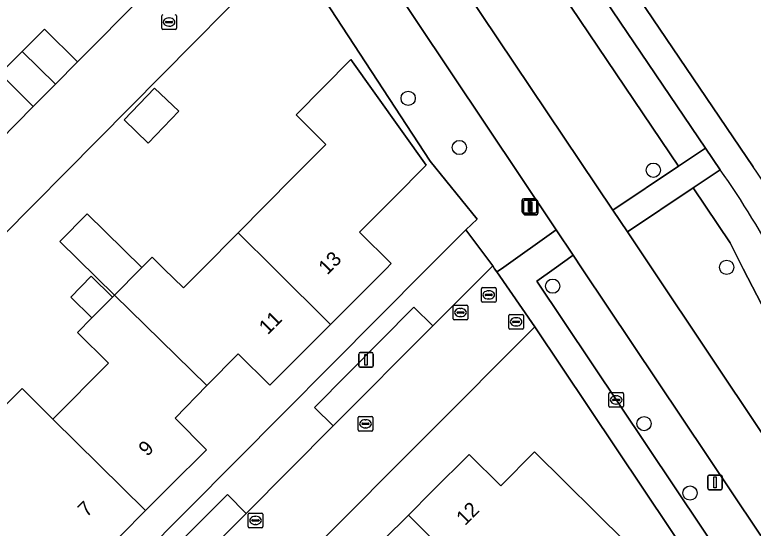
# Model space of a CAD drawing. Extents: x 157767 to 159172, y 387839 to 389425.
# Drawn here: x 158615 to 158665.6, y 388732.2 to 388767.4 of the extents above; entities that cross this region are included whole.
import ezdxf

# ---------------------------------------------------------------- set-up
doc = ezdxf.new("R2010")
doc.units = 0
for name, color, linetype in [('IMGEO_Berm_groen', 7, 'Continuous'), ('IMGEO_Boom', 7, 'Continuous'), ('IMGEO_Brandkraan', 7, 'Continuous'), ('IMGEO_Erf', 7, 'Continuous'), ('IMGEO_Fietspad_gesloten', 7, 'Continuous'), ('IMGEO_Groenvoorziening', 7, 'Continuous'), ('IMGEO_Kolk', 7, 'Continuous'), ('IMGEO_Lichtmast', 7, 'Continuous'), ('IMGEO_Pand', 7, 'Continuous'), ('IMGEO_Pand_nummerreeks', 7, 'Continuous'), ('IMGEO_Parkeervlak_open', 7, 'Continuous'), ('IMGEO_Rijbaan_lokaal_open', 7, 'Continuous'), ('IMGEO_Rioolput', 7, 'Continuous'), ('IMGEO_Voetpad_halfverhard', 7, 'Continuous'), ('IMGEO_Voetpad_open', 7, 'Continuous')]:
    doc.layers.add(name, color=color, linetype=linetype)

msp = doc.modelspace()

# ---------------------------------------------------------------- linework, layer by layer
at = {"layer": 'IMGEO_Berm_groen'}
for points in [[(158636.272, 388795.97), (158626.703, 388807.054), (158623.059, 388803.374), (158628.253, 388795.093), (158631.882, 388797.616), (158638.366, 388789.831), (158660.461, 388757.031), (158662.315, 388758.272), (158641.273, 388789.366)], [(158663.32, 388756.79), (158661.464, 388755.541), (158664, 388751.776), (158664.908, 388750), (158670.236, 388739.677), (158691.341, 388707.978), (158688.326, 388705.887), (158691.023, 388701.987), (158692.036, 388700.857), (158692.583, 388700.246)], [(158653.879, 388750), (158653.262, 388750.924), (158651.956, 388750), (158650.751, 388749.148), (158686.739, 388695.36), (158689.167, 388697.814)], [(158683.07, 388706.347), (158653.879, 388750)]]:
    msp.add_lwpolyline(points, dxfattribs=at)
for points in [[(158638.366, 388789.831), (158631.882, 388797.616), (158628.253, 388795.093), (158628.835, 388794.243), (158636.843, 388782.536), (158655.973, 388754.025), (158660.461, 388757.031)], [(158670.236, 388739.677), (158664.908, 388750), (158664, 388751.776), (158661.464, 388755.541), (158656.981, 388752.523), (158658.664, 388750), (158681.585, 388715.637), (158688.326, 388705.887), (158691.341, 388707.978)]]:
    msp.add_lwpolyline(points, close=True, dxfattribs=at)
msp.add_arc((158616.9, 388723.842), 56.924, 27.379, 35.3665, dxfattribs=at)
at = {"layer": 'IMGEO_Boom'}
for centre in [(158641.947, 388761.685), (158645.456, 388758.314), (158658.747, 388756.755), (158663.767, 388750.099), (158651.846, 388748.804), (158658.109, 388739.383), (158661.258, 388734.617)]:
    msp.add_circle(centre, 0.489, dxfattribs=at)
at = {"layer": 'IMGEO_Brandkraan'}
for p, q in [((158648.842, 388745.933), (158648.842, 388746.785)), ((158648.917, 388746.859), (158649.769, 388746.859)), ((158649.33, 388746.639), (158649.355, 388746.639)), ((158649.843, 388746.785), (158649.843, 388745.933)), ((158649.101, 388746.353), (158649.101, 388746.365)), ((158649.539, 388746.316), (158649.141, 388746.316)), ((158649.144, 388746.402), (158649.542, 388746.402)), ((158649.353, 388746.079), (158649.328, 388746.079)), ((158649.585, 388746.365), (158649.585, 388746.353)), ((158649.769, 388745.859), (158648.917, 388745.859))]:
    msp.add_line(p, q, dxfattribs=at)
for points in [[(158648.842, 388745.933), (158648.842, 388746.785)], [(158648.917, 388746.859), (158649.769, 388746.859)], [(158649.843, 388746.785), (158649.843, 388745.933)], [(158649.769, 388745.859), (158648.917, 388745.859)]]:
    msp.add_lwpolyline(points, dxfattribs=at)
for centre, radius, start, end in [((158648.919, 388746.783), 0.0765, 91.552, 178.448), ((158648.919, 388746.783), 0.0765, 91.552, 178.448), ((158649.767, 388746.783), 0.0765, 1.552, 88.448), ((158649.767, 388746.783), 0.0765, 1.552, 88.448), ((158649.141, 388746.362), 0.0403, 85.8775, 175.7526), ((158649.138, 388746.352), 0.0366, 178.938, 274.7102), ((158649.542, 388746.359), 0.043, 264.8664, 352.4533), ((158649.546, 388746.364), 0.0386, 1.7309, 96.639), ((158648.919, 388745.935), 0.0765, 181.552, 268.448), ((158648.919, 388745.935), 0.0765, 181.552, 268.448), ((158649.767, 388745.935), 0.0765, 271.552, 358.448), ((158649.767, 388745.935), 0.0765, 271.552, 358.448)]:
    msp.add_arc(centre, radius, start, end, dxfattribs=at)
for centre, major_axis, ratio, start_param, end_param in [((158649.329, 388746.359), (-0.387, 0.002), 0.722429, 4.712389, 7.853982), ((158649.354, 388746.359), (-0.39, 0.002), 0.717154, 1.570796, 4.712389)]:
    msp.add_ellipse(centre, major_axis=major_axis, ratio=ratio, start_param=start_param, end_param=end_param, dxfattribs=at)
at = {"layer": 'IMGEO_Erf'}
for points in [[(158611.682, 388756.489), (158616.255, 388761.129), (158613.991, 388763.391), (158615.504, 388764.905), (158617.032, 388766.434), (158619.287, 388764.186), (158623.817, 388768.754), (158621.554, 388771.032), (158623.062, 388772.544), (158624.59, 388774.076), (158626.855, 388771.816), (158630.826, 388775.743), (158617.549, 388795.239), (158574.558, 388752.024)], [(158610.451, 388717.001), (158643.233, 388750), (158645.887, 388752.672), (158646.678, 388753.391), (158643.452, 388757.377), (158633.805, 388772.129), (158611.916, 388750), (158594.042, 388731.93)], [(158611.718, 388738.025), (158615.506, 388741.777), (158617.609, 388739.696), (158621.415, 388743.525), (158619.285, 388745.638), (158620.279, 388746.64), (158618.836, 388748.053), (158620.237, 388749.482), (158621.688, 388748.06), (158621.821, 388748.194), (158618.079, 388751.861), (158619.944, 388753.765), (158623.699, 388750.085), (158624.406, 388750.798), (158625.216, 388750), (158626.552, 388748.685), (158627.856, 388750), (158630.304, 388752.469), (158634.071, 388756.267), (158636.31, 388758.525), (158634.269, 388760.549), (158638.026, 388764.337), (158643.172, 388757.112), (158640.931, 388754.846), (158638.622, 388752.511), (158640.786, 388750.357), (158640.43, 388750), (158638.283, 388747.844), (158636.627, 388746.182), (158634.98, 388744.527), (158632.469, 388742.006), (158630.294, 388744.173), (158628.156, 388741.986), (158625.975, 388739.756), (158628.124, 388737.577), (158625.593, 388735.08), (158623.947, 388733.424), (158622.271, 388731.736)], [(158650.628, 388746.02), (158620.699, 388715.989)], [(158640.004, 388701.595), (158664.862, 388676.871), (158667.186, 388674.956), (158667.363, 388674.81), (158685.994, 388693.142), (158650.628, 388746.02)], [(158640.284, 388731.425), (158641.962, 388733.102), (158643.602, 388734.741), (158646.128, 388737.266), (158648.302, 388735.113), (158650.609, 388737.443), (158656.881, 388731.234)]]:
    msp.add_lwpolyline(points, dxfattribs=at)
msp.add_lwpolyline([(158626.233, 388760.798), (158624.124, 388758.601), (158622.479, 388760.215), (158624.57, 388762.377)], close=True, dxfattribs=at)
at = {"layer": 'IMGEO_Fietspad_gesloten'}
msp.add_lwpolyline([(158696.72, 388696.58), (158692.583, 388700.246), (158692.036, 388700.857), (158691.023, 388701.987), (158688.326, 388705.887), (158681.585, 388715.637), (158658.664, 388750), (158656.981, 388752.523), (158655.973, 388754.025), (158636.843, 388782.536), (158628.835, 388794.243), (158625.751, 388792.092), (158652.098, 388752.667), (158653.262, 388750.924), (158653.879, 388750), (158683.07, 388706.347)], dxfattribs=at)
at = {"layer": 'IMGEO_Groenvoorziening'}
msp.add_lwpolyline([(158652.098, 388752.667), (158625.751, 388792.092), (158625.529, 388792.426), (158621.065, 388798.774), (158617.549, 388795.239), (158630.826, 388775.743), (158633.805, 388772.129), (158643.452, 388757.377), (158646.678, 388753.391), (158645.887, 388752.672), (158647.738, 388750.191), (158647.87, 388750), (158648.023, 388749.78), (158648.334, 388750)], close=True, dxfattribs=at)
msp.add_lwpolyline([(158642.181, 388791.574), (158665.589, 388756.983)], dxfattribs=at)
msp.add_arc((158617.612, 388724.085), 58.172, 26.46614, 34.43837, dxfattribs=at)
at = {"layer": 'IMGEO_Kolk'}
for p, q in [((158625.066, 388766.487), (158625.066, 388767.339)), ((158626.067, 388767.339), (158626.067, 388766.487)), ((158625.325, 388766.907), (158625.325, 388766.919)), ((158625.763, 388766.87), (158625.365, 388766.87)), ((158625.368, 388766.956), (158625.766, 388766.956)), ((158625.554, 388767.193), (158625.579, 388767.193)), ((158625.809, 388766.919), (158625.809, 388766.907)), ((158625.993, 388766.413), (158625.141, 388766.413)), ((158625.577, 388766.633), (158625.552, 388766.633)), ((158645.031, 388746.572), (158645.031, 388747.424)), ((158645.106, 388747.498), (158645.958, 388747.498)), ((158645.29, 388746.992), (158645.29, 388747.004)), ((158645.333, 388747.041), (158645.731, 388747.041)), ((158645.519, 388747.278), (158645.544, 388747.278)), ((158645.774, 388747.004), (158645.774, 388746.992)), ((158646.032, 388747.424), (158646.032, 388746.572)), ((158645.958, 388746.498), (158645.106, 388746.498)), ((158645.728, 388746.955), (158645.33, 388746.955)), ((158645.542, 388746.718), (158645.517, 388746.718)), ((158655.771, 388741.505), (158656.623, 388741.505)), ((158655.696, 388740.579), (158655.696, 388741.431)), ((158655.955, 388740.999), (158655.955, 388741.011)), ((158656.393, 388740.962), (158655.995, 388740.962)), ((158655.998, 388741.048), (158656.396, 388741.048)), ((158656.184, 388741.285), (158656.209, 388741.285)), ((158656.439, 388741.011), (158656.439, 388740.999)), ((158656.697, 388741.431), (158656.697, 388740.579)), ((158656.623, 388740.505), (158655.771, 388740.505)), ((158656.207, 388740.725), (158656.182, 388740.725)), ((158638.523, 388738.945), (158638.523, 388739.797)), ((158638.598, 388739.871), (158639.45, 388739.871)), ((158638.825, 388739.414), (158639.223, 388739.414)), ((158639.011, 388739.651), (158639.036, 388739.651)), ((158639.524, 388739.797), (158639.524, 388738.945)), ((158638.782, 388739.365), (158638.782, 388739.377)), ((158639.22, 388739.328), (158638.822, 388739.328)), ((158639.034, 388739.091), (158639.009, 388739.091)), ((158639.266, 388739.377), (158639.266, 388739.365)), ((158639.45, 388738.871), (158638.598, 388738.871)), ((158630.987, 388732.318), (158630.987, 388733.17)), ((158631.062, 388733.244), (158631.914, 388733.244)), ((158631.475, 388733.024), (158631.5, 388733.024)), ((158631.988, 388733.17), (158631.988, 388732.318)), ((158631.246, 388732.738), (158631.246, 388732.75)), ((158631.684, 388732.701), (158631.286, 388732.701)), ((158631.289, 388732.787), (158631.687, 388732.787)), ((158631.498, 388732.464), (158631.473, 388732.464)), ((158631.73, 388732.75), (158631.73, 388732.738)), ((158631.914, 388732.244), (158631.062, 388732.244))]:
    msp.add_line(p, q, dxfattribs=at)
for points in [[(158625.066, 388766.487), (158625.066, 388767.339)], [(158626.067, 388767.339), (158626.067, 388766.487)], [(158625.993, 388766.413), (158625.141, 388766.413)], [(158645.031, 388746.572), (158645.031, 388747.424)], [(158645.106, 388747.498), (158645.958, 388747.498)], [(158646.032, 388747.424), (158646.032, 388746.572)], [(158645.958, 388746.498), (158645.106, 388746.498)], [(158655.771, 388741.505), (158656.623, 388741.505)], [(158655.696, 388740.579), (158655.696, 388741.431)], [(158656.697, 388741.431), (158656.697, 388740.579)], [(158656.623, 388740.505), (158655.771, 388740.505)], [(158638.523, 388738.945), (158638.523, 388739.797)], [(158638.598, 388739.871), (158639.45, 388739.871)], [(158639.524, 388739.797), (158639.524, 388738.945)], [(158639.45, 388738.871), (158638.598, 388738.871)], [(158630.987, 388732.318), (158630.987, 388733.17)], [(158631.062, 388733.244), (158631.914, 388733.244)], [(158631.988, 388733.17), (158631.988, 388732.318)], [(158631.914, 388732.244), (158631.062, 388732.244)]]:
    msp.add_lwpolyline(points, dxfattribs=at)
for centre, radius, start, end in [((158625.143, 388767.337), 0.0765, 91.552, 178.448), ((158625.143, 388767.337), 0.0765, 91.552, 178.448), ((158625.991, 388767.337), 0.0765, 1.552, 88.448), ((158625.991, 388767.337), 0.0765, 1.552, 88.448), ((158625.365, 388766.916), 0.0403, 85.8775, 175.7526), ((158625.362, 388766.906), 0.0366, 178.938, 274.7102), ((158625.766, 388766.913), 0.043, 264.8664, 352.4533), ((158625.77, 388766.918), 0.0386, 1.7309, 96.639), ((158625.143, 388766.489), 0.0765, 181.552, 268.448), ((158625.143, 388766.489), 0.0765, 181.552, 268.448), ((158625.991, 388766.489), 0.0765, 271.552, 358.448), ((158625.991, 388766.489), 0.0765, 271.552, 358.448), ((158645.108, 388747.422), 0.0765, 91.552, 178.448), ((158645.108, 388747.422), 0.0765, 91.552, 178.448), ((158645.33, 388747.001), 0.0403, 85.8775, 175.7526), ((158645.735, 388747.003), 0.0386, 1.7309, 96.639), ((158645.956, 388747.422), 0.0765, 1.552, 88.448), ((158645.956, 388747.422), 0.0765, 1.552, 88.448), ((158645.108, 388746.574), 0.0765, 181.552, 268.448), ((158645.108, 388746.574), 0.0765, 181.552, 268.448), ((158645.327, 388746.991), 0.0366, 178.938, 274.7102), ((158645.731, 388746.998), 0.043, 264.8664, 352.4533), ((158645.956, 388746.574), 0.0765, 271.552, 358.448), ((158645.956, 388746.574), 0.0765, 271.552, 358.448), ((158655.773, 388741.429), 0.0765, 91.552, 178.448), ((158655.773, 388741.429), 0.0765, 91.552, 178.448), ((158656.621, 388741.429), 0.0765, 1.552, 88.448), ((158656.621, 388741.429), 0.0765, 1.552, 88.448), ((158655.995, 388741.008), 0.0403, 85.8775, 175.7526), ((158655.992, 388740.998), 0.0366, 178.938, 274.7102), ((158656.396, 388741.005), 0.043, 264.8664, 352.4533), ((158656.4, 388741.01), 0.0386, 1.7309, 96.639), ((158655.773, 388740.581), 0.0765, 181.552, 268.448), ((158655.773, 388740.581), 0.0765, 181.552, 268.448), ((158656.621, 388740.581), 0.0765, 271.552, 358.448), ((158656.621, 388740.581), 0.0765, 271.552, 358.448), ((158638.6, 388739.795), 0.0765, 91.552, 178.448), ((158638.6, 388739.795), 0.0765, 91.552, 178.448), ((158638.822, 388739.374), 0.0403, 85.8775, 175.7526), ((158639.227, 388739.376), 0.0386, 1.7309, 96.639), ((158639.448, 388739.795), 0.0765, 1.552, 88.448), ((158639.448, 388739.795), 0.0765, 1.552, 88.448), ((158638.6, 388738.947), 0.0765, 181.552, 268.448), ((158638.6, 388738.947), 0.0765, 181.552, 268.448), ((158638.819, 388739.364), 0.0366, 178.938, 274.7102), ((158639.223, 388739.371), 0.043, 264.8664, 352.4533), ((158639.448, 388738.947), 0.0765, 271.552, 358.448), ((158639.448, 388738.947), 0.0765, 271.552, 358.448), ((158631.064, 388733.168), 0.0765, 91.552, 178.448), ((158631.064, 388733.168), 0.0765, 91.552, 178.448), ((158631.912, 388733.168), 0.0765, 1.552, 88.448), ((158631.912, 388733.168), 0.0765, 1.552, 88.448), ((158631.286, 388732.747), 0.0403, 85.8775, 175.7526), ((158631.283, 388732.737), 0.0366, 178.938, 274.7102), ((158631.687, 388732.744), 0.043, 264.8664, 352.4533), ((158631.691, 388732.749), 0.0386, 1.7309, 96.639), ((158631.064, 388732.32), 0.0765, 181.552, 268.448), ((158631.064, 388732.32), 0.0765, 181.552, 268.448), ((158631.912, 388732.32), 0.0765, 271.552, 358.448), ((158631.912, 388732.32), 0.0765, 271.552, 358.448)]:
    msp.add_arc(centre, radius, start, end, dxfattribs=at)
for centre, major_axis, ratio, start_param, end_param in [((158625.553, 388766.913), (-0.387, 0.002), 0.722429, 4.712389, 7.853982), ((158625.578, 388766.913), (-0.39, 0.002), 0.717154, 1.570796, 4.712389), ((158645.518, 388746.998), (-0.387, 0.002), 0.722429, 4.712389, 7.853982), ((158645.543, 388746.998), (-0.39, 0.002), 0.717154, 1.570796, 4.712389), ((158656.183, 388741.005), (-0.387, 0.002), 0.722429, 4.712389, 7.853982), ((158656.208, 388741.005), (-0.39, 0.002), 0.717154, 1.570796, 4.712389), ((158639.01, 388739.371), (-0.387, 0.002), 0.722429, 4.712389, 7.853982), ((158639.035, 388739.371), (-0.39, 0.002), 0.717154, 1.570796, 4.712389), ((158631.474, 388732.744), (-0.387, 0.002), 0.722429, 4.712389, 7.853982), ((158631.499, 388732.744), (-0.39, 0.002), 0.717154, 1.570796, 4.712389)]:
    msp.add_ellipse(centre, major_axis=major_axis, ratio=ratio, start_param=start_param, end_param=end_param, dxfattribs=at)
at = {"layer": 'IMGEO_Lichtmast'}
for p, q in [((158649.761, 388753.904), (158649.761, 388754.704)), ((158649.761, 388754.704), (158649.761, 388753.904)), ((158649.847, 388753.801), (158649.847, 388754.601)), ((158649.847, 388754.601), (158649.847, 388753.801)), ((158649.861, 388754.804), (158650.651, 388754.804)), ((158650.651, 388754.804), (158649.861, 388754.804)), ((158649.947, 388754.701), (158650.737, 388754.701)), ((158650.737, 388754.701), (158649.947, 388754.701)), ((158650.751, 388754.704), (158650.751, 388753.904)), ((158650.751, 388753.904), (158650.751, 388754.704)), ((158650.837, 388754.601), (158650.837, 388753.801)), ((158650.837, 388753.801), (158650.837, 388754.601)), ((158650.651, 388753.804), (158649.861, 388753.804)), ((158649.861, 388753.804), (158650.651, 388753.804)), ((158650.737, 388753.701), (158649.947, 388753.701)), ((158649.947, 388753.701), (158650.737, 388753.701)), ((158638.562, 388743.353), (158638.562, 388744.153)), ((158638.562, 388744.153), (158638.562, 388743.353)), ((158638.662, 388744.253), (158639.452, 388744.253)), ((158639.452, 388744.253), (158638.662, 388744.253)), ((158639.552, 388744.153), (158639.552, 388743.353)), ((158639.552, 388743.353), (158639.552, 388744.153)), ((158639.452, 388743.253), (158638.662, 388743.253)), ((158638.662, 388743.253), (158639.452, 388743.253)), ((158662.469, 388734.951), (158662.469, 388735.751)), ((158662.469, 388735.751), (158662.469, 388734.951)), ((158662.569, 388735.851), (158663.359, 388735.851)), ((158663.359, 388735.851), (158662.569, 388735.851)), ((158663.459, 388735.751), (158663.459, 388734.951)), ((158663.459, 388734.951), (158663.459, 388735.751)), ((158663.359, 388734.851), (158662.569, 388734.851)), ((158662.569, 388734.851), (158663.359, 388734.851))]:
    msp.add_line(p, q, dxfattribs=at)
for points in [[(158650.181, 388754.679), (158650.331, 388754.679), (158650.331, 388753.929), (158650.181, 388753.929), (158650.181, 388754.679)], [(158650.267, 388754.576), (158650.417, 388754.576), (158650.417, 388753.826), (158650.267, 388753.826), (158650.267, 388754.576)], [(158638.982, 388744.128), (158639.132, 388744.128), (158639.132, 388743.378), (158638.982, 388743.378), (158638.982, 388744.128)], [(158662.889, 388735.726), (158663.039, 388735.726), (158663.039, 388734.976), (158662.889, 388734.976), (158662.889, 388735.726)]]:
    msp.add_lwpolyline(points, dxfattribs=at)
for centre, start, end in [((158649.861, 388754.704), 90, 180), ((158649.861, 388754.704), 90, 180), ((158649.947, 388754.601), 90, 180), ((158649.947, 388754.601), 90, 180), ((158650.651, 388754.704), 0, 90), ((158650.651, 388754.704), 360, 90), ((158650.737, 388754.601), 0, 90), ((158650.737, 388754.601), 360, 90), ((158649.861, 388753.904), 180, 270), ((158649.861, 388753.904), 180, 270), ((158649.947, 388753.801), 180, 270), ((158649.947, 388753.801), 180, 270), ((158650.651, 388753.904), 270, 0), ((158650.651, 388753.904), 270, 0), ((158650.737, 388753.801), 270, 0), ((158650.737, 388753.801), 270, 0), ((158638.662, 388744.153), 90, 180), ((158638.662, 388744.153), 90, 180), ((158639.452, 388744.153), 0, 90), ((158639.452, 388744.153), 360, 90), ((158638.662, 388743.353), 180, 270), ((158638.662, 388743.353), 180, 270), ((158639.452, 388743.353), 270, 0), ((158639.452, 388743.353), 270, 0), ((158662.569, 388735.751), 90, 180), ((158662.569, 388735.751), 90, 180), ((158663.359, 388735.751), 0, 90), ((158663.359, 388735.751), 360, 90), ((158662.569, 388734.951), 180, 270), ((158662.569, 388734.951), 180, 270), ((158663.359, 388734.951), 270, 0), ((158663.359, 388734.951), 270, 0)]:
    msp.add_arc(centre, 0.1, start, end, dxfattribs=at)
at = {"layer": 'IMGEO_Pand'}
for points in [[(158615.504, 388764.905), (158617.778, 388762.665), (158619.287, 388764.186), (158617.032, 388766.434)], [(158615.504, 388764.905), (158613.991, 388763.391), (158616.255, 388761.129), (158617.778, 388762.665)], [(158640.931, 388754.846), (158643.172, 388757.112), (158638.026, 388764.337), (158634.269, 388760.549), (158636.31, 388758.525), (158634.071, 388756.267), (158630.304, 388752.469), (158632.787, 388750), (158636.627, 388746.182), (158638.283, 388747.844), (158640.43, 388750), (158640.786, 388750.357), (158638.622, 388752.511)], [(158624.57, 388762.377), (158622.479, 388760.215), (158624.124, 388758.601), (158626.233, 388760.798)], [(158621.821, 388748.194), (158623.614, 388750), (158623.699, 388750.085), (158619.944, 388753.765), (158618.079, 388751.861)], [(158632.787, 388750), (158630.304, 388752.469), (158627.856, 388750), (158626.552, 388748.685), (158625.216, 388750), (158624.406, 388750.798), (158623.699, 388750.085), (158623.614, 388750), (158621.821, 388748.194), (158628.156, 388741.986), (158630.294, 388744.173), (158632.469, 388742.006), (158634.98, 388744.527), (158636.627, 388746.182)], [(158621.688, 388748.06), (158620.237, 388749.482), (158618.836, 388748.053), (158620.279, 388746.64)], [(158628.156, 388741.986), (158621.821, 388748.194), (158621.688, 388748.06), (158620.279, 388746.64), (158619.285, 388745.638), (158621.415, 388743.525), (158617.609, 388739.696), (158623.947, 388733.424), (158625.593, 388735.08), (158628.124, 388737.577), (158625.975, 388739.756)], [(158617.609, 388739.696), (158615.506, 388741.777), (158611.718, 388738.025), (158611.4, 388737.71), (158609.601, 388735.928), (158609.268, 388735.598), (158609.135, 388735.466), (158615.438, 388729.177), (158617.652, 388731.406), (158619.812, 388729.261), (158622.271, 388731.736), (158623.947, 388733.424)], [(158648.267, 388726.778), (158652.043, 388730.596), (158654.206, 388728.514), (158656.881, 388731.234), (158650.609, 388737.443), (158648.302, 388735.113), (158646.128, 388737.266), (158643.602, 388734.741), (158641.962, 388733.102)], [(158648.267, 388726.778), (158641.962, 388733.102), (158640.284, 388731.425), (158637.8, 388728.942), (158639.97, 388726.784), (158637.771, 388724.571), (158644.082, 388718.343), (158644.373, 388718.635), (158646.401, 388720.675), (158646.642, 388720.917), (158644.521, 388722.991)]]:
    msp.add_lwpolyline(points, close=True, dxfattribs=at)
at = {"layer": 'IMGEO_Parkeervlak_open'}
for points in [[(158636.801, 388739.229), (158643.635, 388746.079), (158642.34, 388747.363), (158635.535, 388740.496)], [(158630.836, 388733.229), (158629.56, 388734.517), (158622.746, 388727.66), (158624.032, 388726.385)]]:
    msp.add_lwpolyline(points, close=True, dxfattribs=at)
at = {"layer": 'IMGEO_Rijbaan_lokaal_open'}
for points in [[(158611.916, 388750), (158633.805, 388772.129), (158630.826, 388775.743), (158626.855, 388771.816), (158625.333, 388770.282), (158623.817, 388768.754), (158619.287, 388764.186), (158617.778, 388762.665), (158616.255, 388761.129), (158611.682, 388756.489)], [(158620.699, 388715.989), (158650.628, 388746.02), (158648.023, 388749.78), (158647.87, 388750), (158647.738, 388750.191), (158647.547, 388750), (158643.635, 388746.079), (158636.801, 388739.229), (158630.836, 388733.229), (158624.032, 388726.385), (158614.684, 388716.982), (158610.451, 388717.001), (158606.21, 388712.735), (158604.863, 388714.093), (158601.969, 388716.951), (158599.137, 388714.078), (158602.04, 388711.191)]]:
    msp.add_lwpolyline(points, dxfattribs=at)
at = {"layer": 'IMGEO_Rioolput'}
for p, q in [((158646.964, 388747.78), (158646.964, 388748.632)), ((158647.039, 388748.706), (158647.891, 388748.706)), ((158647.965, 388748.632), (158647.965, 388747.78)), ((158647.223, 388748.2), (158647.223, 388748.212)), ((158647.661, 388748.163), (158647.263, 388748.163)), ((158647.266, 388748.249), (158647.664, 388748.249)), ((158647.452, 388748.486), (158647.477, 388748.486)), ((158647.707, 388748.212), (158647.707, 388748.2)), ((158647.891, 388747.706), (158647.039, 388747.706)), ((158647.475, 388747.926), (158647.45, 388747.926))]:
    msp.add_line(p, q, dxfattribs=at)
for points in [[(158646.964, 388747.78), (158646.964, 388748.632)], [(158647.039, 388748.706), (158647.891, 388748.706)], [(158647.965, 388748.632), (158647.965, 388747.78)], [(158647.891, 388747.706), (158647.039, 388747.706)]]:
    msp.add_lwpolyline(points, dxfattribs=at)
for centre, radius, start, end in [((158647.041, 388748.63), 0.0765, 91.552, 178.448), ((158647.041, 388748.63), 0.0765, 91.552, 178.448), ((158647.889, 388748.63), 0.0765, 1.552, 88.448), ((158647.889, 388748.63), 0.0765, 1.552, 88.448), ((158647.263, 388748.209), 0.0403, 85.8775, 175.7526), ((158647.26, 388748.199), 0.0366, 178.938, 274.7102), ((158647.664, 388748.206), 0.043, 264.8664, 352.4533), ((158647.668, 388748.211), 0.0386, 1.7309, 96.639), ((158647.041, 388747.782), 0.0765, 181.552, 268.448), ((158647.041, 388747.782), 0.0765, 181.552, 268.448), ((158647.889, 388747.782), 0.0765, 271.552, 358.448), ((158647.889, 388747.782), 0.0765, 271.552, 358.448)]:
    msp.add_arc(centre, radius, start, end, dxfattribs=at)
for centre, major_axis, ratio, start_param, end_param in [((158647.451, 388748.206), (-0.387, 0.002), 0.722429, 4.712389, 7.853982), ((158647.476, 388748.206), (-0.39, 0.002), 0.717154, 1.570796, 4.712389)]:
    msp.add_ellipse(centre, major_axis=major_axis, ratio=ratio, start_param=start_param, end_param=end_param, dxfattribs=at)
at = {"layer": 'IMGEO_Voetpad_halfverhard'}
for points in [[(158665.589, 388756.983), (158642.181, 388791.574)], [(158641.273, 388789.366), (158662.315, 388758.272), (158663.32, 388756.79)]]:
    msp.add_lwpolyline(points, dxfattribs=at)
for centre, radius, start, end in [((158616.9, 388723.842), 56.924, 27.379, 35.3665), ((158617.612, 388724.085), 58.172, 26.46614, 34.43837)]:
    msp.add_arc(centre, radius, start, end, dxfattribs=at)
at = {"layer": 'IMGEO_Voetpad_open'}
for points in [[(158662.315, 388758.272), (158660.461, 388757.031), (158655.973, 388754.025), (158656.981, 388752.523), (158661.464, 388755.541), (158663.32, 388756.79)], [(158645.887, 388752.672), (158643.233, 388750), (158610.451, 388717.001), (158614.684, 388716.982), (158624.032, 388726.385), (158622.746, 388727.66), (158629.56, 388734.517), (158630.836, 388733.229), (158636.801, 388739.229), (158635.535, 388740.496), (158642.34, 388747.363), (158643.635, 388746.079), (158647.547, 388750), (158647.738, 388750.191)], [(158650.751, 388749.148), (158651.956, 388750), (158653.262, 388750.924), (158652.098, 388752.667), (158648.334, 388750), (158648.023, 388749.78), (158650.628, 388746.02), (158685.994, 388693.142), (158687.022, 388691.605), (158686.739, 388695.36)]]:
    msp.add_lwpolyline(points, close=True, dxfattribs=at)

# ---------------------------------------------------------------- texts
at = {"layer": 'IMGEO_Pand_nummerreeks'}
for s, rotation, p in [('13', 45.109, (158636.404, 388749.528)), ('11', 45.1147, (158632.323, 388745.432)), ('9', 45.0116, (158624.069, 388737.084)), ('7', 45.0116, (158619.913, 388732.926)), ('12', 44.9862, (158645.842, 388732.344))]:
    msp.add_text(s, height=1, rotation=rotation, dxfattribs=at).set_placement(p)

doc.saveas('drawing.dxf')
